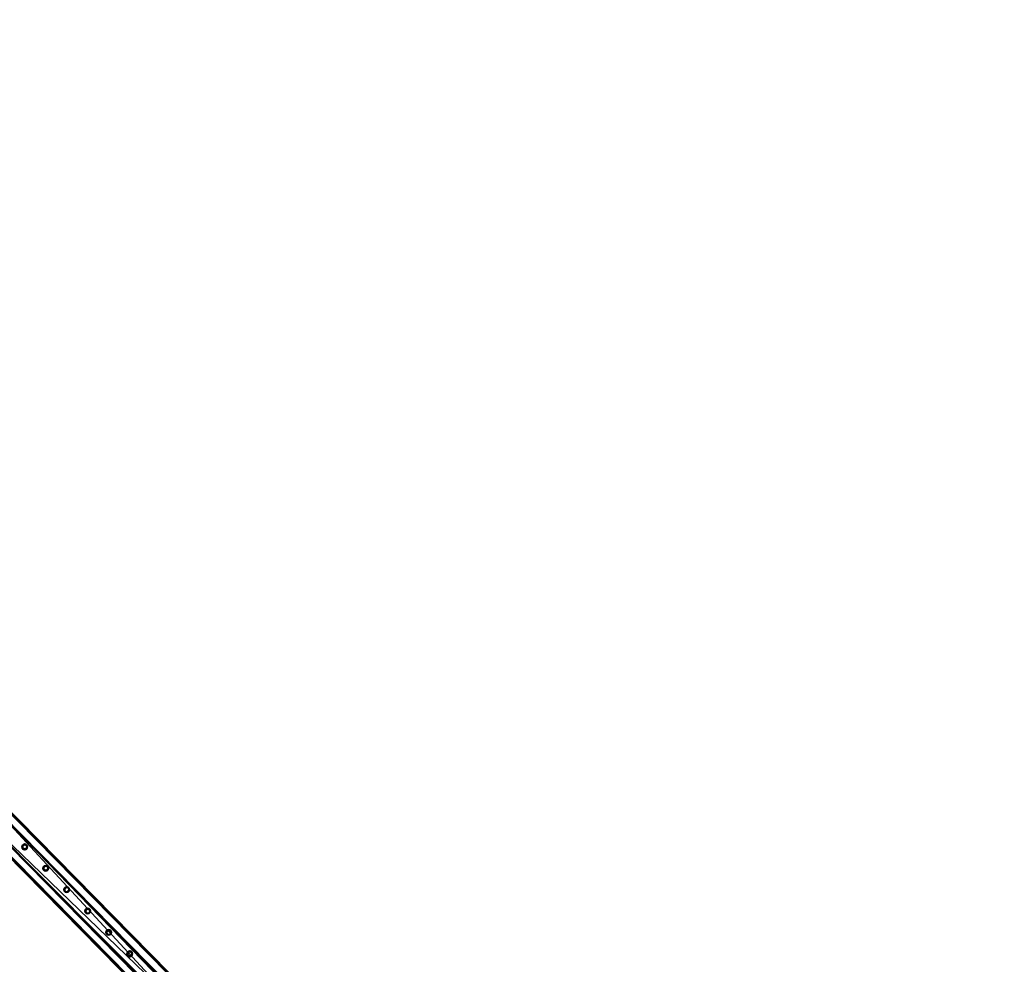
# Model space of a CAD drawing. Header units: millimetres. Extents: x 93711086 to 93775423, y 1247239064 to 1247319365.
# Tile 651 of 656: x 93738346 to 93741983, y 1247284975 to 1247288464. Entities that reach past the tile are written whole.
import ezdxf

# ---------------------------------------------------------------- set-up
doc = ezdxf.new("R2010")
doc.units = ezdxf.units.MM
doc.layers.add('BEAM', color=7, linetype='Continuous')

# ---------------------------------------------------------------- blocks, each defined once
blk = doc.blocks.new('5bbbe152-908d-476c-86af-f8c3bda7d93c')
at = {"color": 0, "transparency": 16777216}
mesh = blk.add_polyface(dxfattribs=at)
corners = [(93746645.6, 1247277057.7, 4971.5), (93746647.3, 1247277056.8, 5031.5), (93746991.8, 1247276710, 5017.4), (93746990.2, 1247276710.8, 4957.4), (93746989.8, 1247276711.2, 4957.5), (93746643.6, 1247277053.3, 5026.5), (93746642.1, 1247277054.2, 4971.5), (93746986.3, 1247276707.7, 4957.5), (93746988.1, 1247276706.5, 5012.5), (93746563.8, 1247276976.8, 4972.5), (93746565.3, 1247276976, 5027.5), (93746910.5, 1247276628.6, 5013.4), (93746908.3, 1247276630.1, 4958.5), (93746561.9, 1247276972.4, 5032.5), (93746560.3, 1247276973.3, 4972.6), (93746904.7, 1247276626.6, 4958.5), (93746907.1, 1247276625, 5018.5), (93746646.9, 1247277057.1, 5031.5), (93746561.3, 1247276973, 5032.6), (93746641.7, 1247277054.6, 4971.6), (93746645.2, 1247277058.1, 4971.5), (93746564.8, 1247276976.6, 5027.5), (93746643.2, 1247277053.7, 5026.5), (93746559.7, 1247276973.9, 4972.6), (93746563.2, 1247276977.4, 4972.6), (93735437.1, 1247288463, 5519.2), (93735351.4, 1247288379, 5520.3), (93735351.9, 1247288378.6, 5520.3), (93735437.5, 1247288462.6, 5519.2), (93735435.8, 1247288463.5, 5459.2), (93735432.2, 1247288460, 5459.3), (93735431.9, 1247288460.4, 5459.3), (93735433.4, 1247288459.5, 5514.3), (93735433.8, 1247288459.2, 5514.3), (93735354.9, 1247288382.6, 5515.3), (93735355.3, 1247288382.1, 5515.3), (93735353.3, 1247288383.4, 5460.3), (93735353.7, 1247288383, 5460.3), (93735349.7, 1247288379.9, 5460.4), (93735350.2, 1247288379.5, 5460.3)]
mesh.append_faces([[corners[k] for k in face] for face in [(19, 0, 7, 19), (21, 5, 11, 21), (23, 9, 15, 23), (0, 29, 28, 0), (30, 6, 22, 30), (34, 33, 21, 34), (36, 35, 10, 36), (10, 24, 36, 10), (38, 37, 23, 38)]], dxfattribs={"vtx0": -1, "vtx1": -1, "vtx2": -1, "vtx3": -1, "color": 0})
mesh.append_faces([[corners[k] for k in face] for face in [(13, 2, 1, 13), (27, 17, 28, 27), (29, 19, 30, 29), (39, 13, 18, 39)]], dxfattribs={"vtx0": -1, "vtx2": -1, "vtx3": -1, "color": 0})
mesh.append_faces([[corners[k] for k in face] for face in [(4, 0, 2, 4), (8, 5, 7, 8), (12, 9, 11, 12), (16, 13, 15, 16), (1, 17, 13, 1), (28, 25, 27, 28), (28, 17, 0, 28), (30, 31, 29, 30), (33, 32, 30, 33), (22, 33, 30, 22), (27, 26, 39, 27), (39, 23, 13, 39), (18, 27, 39, 18)]], dxfattribs={"vtx1": -1, "vtx2": -1, "vtx3": -1, "color": 0})
mesh.append_faces([[corners[k] for k in face] for face in [(0, 1, 2, 0), (2, 3, 4, 2), (5, 6, 7, 5), (9, 10, 11, 9), (13, 14, 15, 13), (17, 18, 13, 17), (13, 16, 2, 13), (19, 20, 0, 19), (0, 4, 7, 0), (7, 6, 19, 7), (21, 22, 5, 21), (5, 8, 11, 5), (11, 10, 21, 11), (23, 24, 9, 23), (9, 12, 15, 9), (15, 14, 23, 15), (25, 26, 27, 25), (27, 18, 17, 27), (17, 1, 0, 17), (0, 20, 29, 0), (29, 20, 19, 29), (32, 31, 30, 32), (30, 19, 6, 30), (6, 5, 22, 6), (34, 32, 33, 34), (33, 22, 21, 33), (21, 35, 34, 21), (36, 34, 35, 36), (35, 21, 10, 35), (10, 9, 24, 10), (24, 37, 36, 24), (38, 36, 37, 38), (37, 24, 23, 37), (23, 39, 38, 23), (26, 38, 39, 26), (23, 14, 13, 23)]], dxfattribs={"vtx2": -1, "vtx3": -1, "color": 0})
blk = doc.blocks.new('b2f99ddd-5160-4e73-81d2-d83a3c41d71b')
at = {"color": 0, "transparency": 16777216}
mesh = blk.add_polyface(dxfattribs=at)
corners = [(93739574.3, 1247284123.3, 4431.8), (93739617.1, 1247284165.4, 4431.8), (93738219.6, 1247285587.6, 4492.6), (93738176.8, 1247285545.6, 4492.6), (93739616.3, 1247284166.3, 4391.8), (93738218.8, 1247285588.5, 4452.6), (93739614.1, 1247284164.2, 4391.8), (93738216.6, 1247285586.4, 4452.6), (93739614.9, 1247284163.4, 4428.8), (93738217.4, 1247285585.6, 4489.6), (93739576.4, 1247284125.5, 4428.8), (93738178.9, 1247285547.7, 4489.6), (93739575.6, 1247284126.3, 4391.8), (93738178.1, 1247285548.5, 4452.6), (93739573.5, 1247284124.2, 4391.8), (93738176, 1247285546.4, 4452.6)]
mesh.append_faces([[corners[k] for k in face] for face in [(0, 2, 3, 0), (1, 5, 2, 1), (4, 7, 5, 4), (6, 9, 7, 6), (8, 11, 9, 8), (10, 13, 11, 10), (12, 15, 13, 12), (14, 3, 15, 14)]], dxfattribs={"vtx0": -1, "color": 0})
mesh.append_faces([[corners[k] for k in face] for face in [(2, 7, 9, 2), (11, 15, 3, 11), (0, 12, 10, 0), (8, 4, 1, 8)]], dxfattribs={"vtx0": -1, "vtx2": -1, "vtx3": -1, "color": 0})
mesh.append_faces([[corners[k] for k in face] for face in [(3, 2, 9, 3), (9, 11, 3, 9), (1, 0, 10, 1), (10, 8, 1, 10)]], dxfattribs={"vtx1": -1, "vtx2": -1, "vtx3": -1, "color": 0})
mesh.append_faces([[corners[k] for k in face] for face in [(0, 1, 2, 0), (1, 4, 5, 1), (4, 6, 7, 4), (6, 8, 9, 6), (8, 10, 11, 8), (10, 12, 13, 10), (12, 14, 15, 12), (14, 0, 3, 14), (2, 5, 7, 2), (11, 13, 15, 11), (0, 14, 12, 0), (8, 6, 4, 8)]], dxfattribs={"vtx2": -1, "vtx3": -1, "color": 0})
blk = doc.blocks.new('e1d5758c-a4f4-4f64-a8c8-3d01b60e5261')
at = {"color": 0, "transparency": 16777216}
mesh = blk.add_polyface(dxfattribs=at)
corners = [(93738752.3, 1247285006, 4468.9), (93738748.6, 1247285007, 4468.9), (93738748.6, 1247285007, 5368.9), (93738752.3, 1247285006, 5368.9), (93738745.8, 1247285009.7, 4468.9), (93738745.8, 1247285009.7, 5368.9), (93738744.8, 1247285013.4, 4468.9), (93738744.8, 1247285013.4, 5368.9), (93738745.8, 1247285017.2, 4468.9), (93738745.8, 1247285017.2, 5368.9), (93738748.6, 1247285019.9, 4468.9), (93738748.6, 1247285019.9, 5368.9), (93738752.3, 1247285020.9, 4468.9), (93738752.3, 1247285020.9, 5368.9), (93738756, 1247285019.9, 4468.9), (93738756, 1247285019.9, 5368.9), (93738758.7, 1247285017.2, 4468.9), (93738758.7, 1247285017.2, 5368.9), (93738759.7, 1247285013.4, 4468.9), (93738759.7, 1247285013.4, 5368.9), (93738758.7, 1247285009.7, 4468.9), (93738758.7, 1247285009.7, 5368.9), (93738756, 1247285007, 4468.9), (93738756, 1247285007, 5368.9), (93738752.3, 1247285002.8, 4468.9), (93738757.6, 1247285004.2, 4468.9), (93738757.6, 1247285004.2, 5368.9), (93738752.3, 1247285002.8, 5368.9), (93738761.5, 1247285008.1, 4468.9), (93738761.5, 1247285008.1, 5368.9), (93738762.9, 1247285013.4, 4468.9), (93738762.9, 1247285013.4, 5368.9), (93738761.5, 1247285018.8, 4468.9), (93738761.5, 1247285018.8, 5368.9), (93738757.6, 1247285022.7, 4468.9), (93738757.6, 1247285022.7, 5368.9), (93738752.3, 1247285024.1, 4468.9), (93738752.3, 1247285024.1, 5368.9), (93738747, 1247285022.7, 4468.9), (93738747, 1247285022.7, 5368.9), (93738743.1, 1247285018.8, 4468.9), (93738743.1, 1247285018.8, 5368.9), (93738741.6, 1247285013.4, 4468.9), (93738741.6, 1247285013.4, 5368.9), (93738743.1, 1247285008.1, 4468.9), (93738743.1, 1247285008.1, 5368.9), (93738747, 1247285004.2, 4468.9), (93738747, 1247285004.2, 5368.9)]
mesh.append_faces([[corners[k] for k in face] for face in [(0, 2, 3, 0), (1, 5, 2, 1), (4, 7, 5, 4), (6, 9, 7, 6), (8, 11, 9, 8), (10, 13, 11, 10), (12, 15, 13, 12), (14, 17, 15, 14), (16, 19, 17, 16), (18, 21, 19, 18), (20, 23, 21, 20), (22, 3, 23, 22), (24, 26, 27, 24), (25, 29, 26, 25), (28, 31, 29, 28), (30, 33, 31, 30), (32, 35, 33, 32), (34, 37, 35, 34), (36, 39, 37, 36), (38, 41, 39, 38), (40, 43, 41, 40), (42, 45, 43, 42), (44, 47, 45, 44), (46, 27, 47, 46)]], dxfattribs={"vtx0": -1, "color": 0})
mesh.append_faces([[corners[k] for k in face] for face in [(45, 27, 5, 45), (41, 45, 5, 41), (21, 27, 29, 21), (37, 41, 9, 37), (17, 29, 33, 17), (33, 37, 13, 33), (28, 24, 20, 28), (32, 28, 20, 32), (4, 24, 44, 4), (36, 32, 16, 36), (8, 44, 40, 8), (40, 36, 12, 40)]], dxfattribs={"vtx0": -1, "vtx1": -1, "vtx2": -1, "vtx3": -1, "color": 0})
mesh.append_faces([[corners[k] for k in face] for face in [(27, 2, 5, 27), (41, 5, 7, 41), (41, 7, 9, 41), (37, 9, 11, 37), (37, 11, 13, 37), (24, 22, 20, 24), (32, 20, 18, 32), (32, 18, 16, 32), (36, 16, 14, 36), (36, 14, 12, 36)]], dxfattribs={"vtx0": -1, "vtx2": -1, "vtx3": -1, "color": 0})
mesh.append_faces([[corners[k] for k in face] for face in [(3, 2, 27, 3), (23, 3, 27, 23), (21, 23, 27, 21), (19, 21, 29, 19), (17, 19, 29, 17), (15, 17, 33, 15), (13, 15, 33, 13), (0, 22, 24, 0), (1, 0, 24, 1), (4, 1, 24, 4), (6, 4, 44, 6), (8, 6, 44, 8), (10, 8, 40, 10), (12, 10, 40, 12)]], dxfattribs={"vtx1": -1, "vtx2": -1, "vtx3": -1, "color": 0})
mesh.append_faces([[corners[k] for k in face] for face in [(0, 1, 2, 0), (1, 4, 5, 1), (4, 6, 7, 4), (6, 8, 9, 6), (8, 10, 11, 8), (10, 12, 13, 10), (12, 14, 15, 12), (14, 16, 17, 14), (16, 18, 19, 16), (18, 20, 21, 18), (20, 22, 23, 20), (22, 0, 3, 22), (24, 25, 26, 24), (25, 28, 29, 25), (28, 30, 31, 28), (30, 32, 33, 30), (32, 34, 35, 32), (34, 36, 37, 34), (36, 38, 39, 36), (38, 40, 41, 38), (40, 42, 43, 40), (42, 44, 45, 42), (44, 46, 47, 44), (46, 24, 27, 46), (27, 26, 29, 27), (29, 31, 33, 29), (33, 35, 37, 33), (37, 39, 41, 37), (41, 43, 45, 41), (45, 47, 27, 45), (24, 46, 44, 24), (44, 42, 40, 44), (40, 38, 36, 40), (36, 34, 32, 36), (32, 30, 28, 32), (28, 25, 24, 28)]], dxfattribs={"vtx2": -1, "vtx3": -1, "color": 0})
blk = doc.blocks.new('7054f680-50b5-4607-93a6-4eed3276a0f2')
at = {"color": 0, "transparency": 16777216}
mesh = blk.add_polyface(dxfattribs=at)
corners = [(93738674.6, 1247285085, 4472.3), (93738670.9, 1247285086, 4472.3), (93738670.9, 1247285086, 5372.3), (93738674.6, 1247285085, 5372.3), (93738668.2, 1247285088.7, 4472.3), (93738668.2, 1247285088.7, 5372.3), (93738667.2, 1247285092.4, 4472.3), (93738667.2, 1247285092.4, 5372.3), (93738668.2, 1247285096.2, 4472.3), (93738668.2, 1247285096.2, 5372.3), (93738670.9, 1247285098.9, 4472.3), (93738670.9, 1247285098.9, 5372.3), (93738674.6, 1247285099.9, 4472.3), (93738674.6, 1247285099.9, 5372.3), (93738678.4, 1247285098.9, 4472.3), (93738678.4, 1247285098.9, 5372.3), (93738681.1, 1247285096.2, 4472.3), (93738681.1, 1247285096.2, 5372.3), (93738682.1, 1247285092.4, 4472.3), (93738682.1, 1247285092.4, 5372.3), (93738681.1, 1247285088.7, 4472.3), (93738681.1, 1247285088.7, 5372.3), (93738678.4, 1247285086, 4472.3), (93738678.4, 1247285086, 5372.3), (93738674.6, 1247285081.8, 4472.3), (93738680, 1247285083.2, 4472.3), (93738680, 1247285083.2, 5372.3), (93738674.6, 1247285081.8, 5372.3), (93738683.9, 1247285087.1, 4472.3), (93738683.9, 1247285087.1, 5372.3), (93738685.3, 1247285092.4, 4472.3), (93738685.3, 1247285092.4, 5372.3), (93738683.9, 1247285097.8, 4472.3), (93738683.9, 1247285097.8, 5372.3), (93738680, 1247285101.7, 4472.3), (93738680, 1247285101.7, 5372.3), (93738674.6, 1247285103.1, 4472.3), (93738674.6, 1247285103.1, 5372.3), (93738669.3, 1247285101.7, 4472.3), (93738669.3, 1247285101.7, 5372.3), (93738665.4, 1247285097.8, 4472.3), (93738665.4, 1247285097.8, 5372.3), (93738664, 1247285092.4, 4472.3), (93738664, 1247285092.4, 5372.3), (93738665.4, 1247285087.1, 4472.3), (93738665.4, 1247285087.1, 5372.3), (93738669.3, 1247285083.2, 4472.3), (93738669.3, 1247285083.2, 5372.3)]
mesh.append_faces([[corners[k] for k in face] for face in [(0, 2, 3, 0), (1, 5, 2, 1), (4, 7, 5, 4), (6, 9, 7, 6), (8, 11, 9, 8), (10, 13, 11, 10), (12, 15, 13, 12), (14, 17, 15, 14), (16, 19, 17, 16), (18, 21, 19, 18), (20, 23, 21, 20), (22, 3, 23, 22), (24, 26, 27, 24), (25, 29, 26, 25), (28, 31, 29, 28), (30, 33, 31, 30), (32, 35, 33, 32), (34, 37, 35, 34), (36, 39, 37, 36), (38, 41, 39, 38), (40, 43, 41, 40), (42, 45, 43, 42), (44, 47, 45, 44), (46, 27, 47, 46)]], dxfattribs={"vtx0": -1, "color": 0})
mesh.append_faces([[corners[k] for k in face] for face in [(27, 29, 3, 27), (17, 29, 33, 17), (45, 27, 3, 45), (13, 33, 37, 13), (41, 45, 5, 41), (9, 37, 41, 9), (12, 40, 36, 12), (44, 40, 6, 44), (24, 44, 4, 24), (16, 36, 32, 16), (28, 24, 0, 28), (20, 32, 28, 20)]], dxfattribs={"vtx0": -1, "vtx1": -1, "vtx2": -1, "vtx3": -1, "color": 0})
mesh.append_faces([[corners[k] for k in face] for face in [(29, 21, 23, 29), (29, 23, 3, 29), (45, 3, 2, 45), (45, 2, 5, 45), (41, 5, 7, 41), (41, 7, 9, 41), (40, 10, 8, 40), (40, 8, 6, 40), (44, 6, 4, 44), (24, 4, 1, 24), (24, 1, 0, 24), (28, 0, 22, 28)]], dxfattribs={"vtx0": -1, "vtx2": -1, "vtx3": -1, "color": 0})
mesh.append_faces([[corners[k] for k in face] for face in [(19, 21, 29, 19), (17, 19, 29, 17), (15, 17, 33, 15), (13, 15, 33, 13), (11, 13, 37, 11), (9, 11, 37, 9), (12, 10, 40, 12), (14, 12, 36, 14), (16, 14, 36, 16), (18, 16, 32, 18), (20, 18, 32, 20), (22, 20, 28, 22)]], dxfattribs={"vtx1": -1, "vtx2": -1, "vtx3": -1, "color": 0})
mesh.append_faces([[corners[k] for k in face] for face in [(0, 1, 2, 0), (1, 4, 5, 1), (4, 6, 7, 4), (6, 8, 9, 6), (8, 10, 11, 8), (10, 12, 13, 10), (12, 14, 15, 12), (14, 16, 17, 14), (16, 18, 19, 16), (18, 20, 21, 18), (20, 22, 23, 20), (22, 0, 3, 22), (24, 25, 26, 24), (25, 28, 29, 25), (28, 30, 31, 28), (30, 32, 33, 30), (32, 34, 35, 32), (34, 36, 37, 34), (36, 38, 39, 36), (38, 40, 41, 38), (40, 42, 43, 40), (42, 44, 45, 42), (44, 46, 47, 44), (46, 24, 27, 46), (29, 31, 33, 29), (33, 35, 37, 33), (37, 39, 41, 37), (41, 43, 45, 41), (45, 47, 27, 45), (27, 26, 29, 27), (40, 38, 36, 40), (36, 34, 32, 36), (32, 30, 28, 32), (28, 25, 24, 28), (24, 46, 44, 24), (44, 42, 40, 44)]], dxfattribs={"vtx2": -1, "vtx3": -1, "color": 0})
blk = doc.blocks.new('b553acb5-8f2c-444d-b6e4-492aa68b0219')
at = {"color": 0, "transparency": 16777216}
mesh = blk.add_polyface(dxfattribs=at)
corners = [(93738597, 1247285164, 4475.7), (93738593.3, 1247285165, 4475.7), (93738593.3, 1247285165, 5375.7), (93738597, 1247285164, 5375.7), (93738590.6, 1247285167.7, 4475.7), (93738590.6, 1247285167.7, 5375.7), (93738589.6, 1247285171.5, 4475.7), (93738589.6, 1247285171.5, 5375.7), (93738590.6, 1247285175.2, 4475.7), (93738590.6, 1247285175.2, 5375.7), (93738593.3, 1247285177.9, 4475.7), (93738593.3, 1247285177.9, 5375.7), (93738597, 1247285178.9, 4475.7), (93738597, 1247285178.9, 5375.7), (93738600.7, 1247285177.9, 4475.7), (93738600.7, 1247285177.9, 5375.7), (93738603.5, 1247285175.2, 4475.7), (93738603.5, 1247285175.2, 5375.7), (93738604.5, 1247285171.5, 4475.7), (93738604.5, 1247285171.5, 5375.7), (93738603.5, 1247285167.7, 4475.7), (93738603.5, 1247285167.7, 5375.7), (93738600.7, 1247285165, 4475.7), (93738600.7, 1247285165, 5375.7), (93738597, 1247285160.8, 4475.7), (93738602.3, 1247285162.2, 4475.7), (93738602.3, 1247285162.2, 5375.7), (93738597, 1247285160.8, 5375.7), (93738606.2, 1247285166.1, 4475.7), (93738606.2, 1247285166.1, 5375.7), (93738607.7, 1247285171.5, 4475.7), (93738607.7, 1247285171.5, 5375.7), (93738606.2, 1247285176.8, 4475.7), (93738606.2, 1247285176.8, 5375.7), (93738602.3, 1247285180.7, 4475.7), (93738602.3, 1247285180.7, 5375.7), (93738597, 1247285182.1, 4475.7), (93738597, 1247285182.1, 5375.7), (93738591.7, 1247285180.7, 4475.7), (93738591.7, 1247285180.7, 5375.7), (93738587.8, 1247285176.8, 4475.7), (93738587.8, 1247285176.8, 5375.7), (93738586.4, 1247285171.5, 4475.7), (93738586.4, 1247285171.5, 5375.7), (93738587.8, 1247285166.1, 4475.7), (93738587.8, 1247285166.1, 5375.7), (93738591.7, 1247285162.2, 4475.7), (93738591.7, 1247285162.2, 5375.7)]
mesh.append_faces([[corners[k] for k in face] for face in [(0, 2, 3, 0), (1, 5, 2, 1), (4, 7, 5, 4), (6, 9, 7, 6), (8, 11, 9, 8), (10, 13, 11, 10), (12, 15, 13, 12), (14, 17, 15, 14), (16, 19, 17, 16), (18, 21, 19, 18), (20, 23, 21, 20), (22, 3, 23, 22), (24, 26, 27, 24), (25, 29, 26, 25), (28, 31, 29, 28), (30, 33, 31, 30), (32, 35, 33, 32), (34, 37, 35, 34), (36, 39, 37, 36), (38, 41, 39, 38), (40, 43, 41, 40), (42, 45, 43, 42), (44, 47, 45, 44), (46, 27, 47, 46)]], dxfattribs={"vtx0": -1, "color": 0})
mesh.append_faces([[corners[k] for k in face] for face in [(45, 27, 5, 45), (41, 45, 5, 41), (21, 27, 29, 21), (37, 41, 9, 37), (17, 29, 33, 17), (33, 37, 13, 33), (28, 24, 20, 28), (32, 28, 20, 32), (4, 24, 44, 4), (36, 32, 16, 36), (8, 44, 40, 8), (40, 36, 12, 40)]], dxfattribs={"vtx0": -1, "vtx1": -1, "vtx2": -1, "vtx3": -1, "color": 0})
mesh.append_faces([[corners[k] for k in face] for face in [(27, 2, 5, 27), (41, 5, 7, 41), (41, 7, 9, 41), (37, 9, 11, 37), (37, 11, 13, 37), (24, 22, 20, 24), (32, 20, 18, 32), (32, 18, 16, 32), (36, 16, 14, 36), (36, 14, 12, 36)]], dxfattribs={"vtx0": -1, "vtx2": -1, "vtx3": -1, "color": 0})
mesh.append_faces([[corners[k] for k in face] for face in [(3, 2, 27, 3), (23, 3, 27, 23), (21, 23, 27, 21), (19, 21, 29, 19), (17, 19, 29, 17), (15, 17, 33, 15), (13, 15, 33, 13), (0, 22, 24, 0), (1, 0, 24, 1), (4, 1, 24, 4), (6, 4, 44, 6), (8, 6, 44, 8), (10, 8, 40, 10), (12, 10, 40, 12)]], dxfattribs={"vtx1": -1, "vtx2": -1, "vtx3": -1, "color": 0})
mesh.append_faces([[corners[k] for k in face] for face in [(0, 1, 2, 0), (1, 4, 5, 1), (4, 6, 7, 4), (6, 8, 9, 6), (8, 10, 11, 8), (10, 12, 13, 10), (12, 14, 15, 12), (14, 16, 17, 14), (16, 18, 19, 16), (18, 20, 21, 18), (20, 22, 23, 20), (22, 0, 3, 22), (24, 25, 26, 24), (25, 28, 29, 25), (28, 30, 31, 28), (30, 32, 33, 30), (32, 34, 35, 32), (34, 36, 37, 34), (36, 38, 39, 36), (38, 40, 41, 38), (40, 42, 43, 40), (42, 44, 45, 42), (44, 46, 47, 44), (46, 24, 27, 46), (27, 26, 29, 27), (29, 31, 33, 29), (33, 35, 37, 33), (37, 39, 41, 37), (41, 43, 45, 41), (45, 47, 27, 45), (24, 46, 44, 24), (44, 42, 40, 44), (40, 38, 36, 40), (36, 34, 32, 36), (32, 30, 28, 32), (28, 25, 24, 28)]], dxfattribs={"vtx2": -1, "vtx3": -1, "color": 0})
blk = doc.blocks.new('cd3fc7b0-13ef-4d53-ba65-e9cf82710d9c')
at = {"color": 0, "transparency": 16777216}
mesh = blk.add_polyface(dxfattribs=at)
corners = [(93738519.4, 1247285243, 4479.1), (93738515.7, 1247285244, 4479.1), (93738515.7, 1247285244, 5379.1), (93738519.4, 1247285243, 5379.1), (93738512.9, 1247285246.8, 4479.1), (93738512.9, 1247285246.8, 5379.1), (93738511.9, 1247285250.5, 4479.1), (93738511.9, 1247285250.5, 5379.1), (93738512.9, 1247285254.2, 4479.1), (93738512.9, 1247285254.2, 5379.1), (93738515.7, 1247285256.9, 4479.1), (93738515.7, 1247285256.9, 5379.1), (93738519.4, 1247285257.9, 4479.1), (93738519.4, 1247285257.9, 5379.1), (93738523.1, 1247285256.9, 4479.1), (93738523.1, 1247285256.9, 5379.1), (93738525.8, 1247285254.2, 4479.1), (93738525.8, 1247285254.2, 5379.1), (93738526.8, 1247285250.5, 4479.1), (93738526.8, 1247285250.5, 5379.1), (93738525.8, 1247285246.8, 4479.1), (93738525.8, 1247285246.8, 5379.1), (93738523.1, 1247285244, 4479.1), (93738523.1, 1247285244, 5379.1), (93738519.4, 1247285239.8, 4479.1), (93738524.7, 1247285241.3, 4479.1), (93738524.7, 1247285241.3, 5379.1), (93738519.4, 1247285239.8, 5379.1), (93738528.6, 1247285245.2, 4479.1), (93738528.6, 1247285245.2, 5379.1), (93738530, 1247285250.5, 4479.1), (93738530, 1247285250.5, 5379.1), (93738528.6, 1247285255.8, 4479.1), (93738528.6, 1247285255.8, 5379.1), (93738524.7, 1247285259.7, 4479.1), (93738524.7, 1247285259.7, 5379.1), (93738519.4, 1247285261.1, 4479.1), (93738519.4, 1247285261.1, 5379.1), (93738514.1, 1247285259.7, 4479.1), (93738514.1, 1247285259.7, 5379.1), (93738510.2, 1247285255.8, 4479.1), (93738510.2, 1247285255.8, 5379.1), (93738508.7, 1247285250.5, 4479.1), (93738508.7, 1247285250.5, 5379.1), (93738510.2, 1247285245.2, 4479.1), (93738510.2, 1247285245.2, 5379.1), (93738514.1, 1247285241.3, 4479.1), (93738514.1, 1247285241.3, 5379.1)]
mesh.append_faces([[corners[k] for k in face] for face in [(0, 2, 3, 0), (1, 5, 2, 1), (4, 7, 5, 4), (6, 9, 7, 6), (8, 11, 9, 8), (10, 13, 11, 10), (12, 15, 13, 12), (14, 17, 15, 14), (16, 19, 17, 16), (18, 21, 19, 18), (20, 23, 21, 20), (22, 3, 23, 22), (24, 26, 27, 24), (25, 29, 26, 25), (28, 31, 29, 28), (30, 33, 31, 30), (32, 35, 33, 32), (34, 37, 35, 34), (36, 39, 37, 36), (38, 41, 39, 38), (40, 43, 41, 40), (42, 45, 43, 42), (44, 47, 45, 44), (46, 27, 47, 46)]], dxfattribs={"vtx0": -1, "color": 0})
mesh.append_faces([[corners[k] for k in face] for face in [(37, 41, 13, 37), (5, 41, 45, 5), (33, 37, 13, 33), (3, 45, 27, 3), (29, 33, 17, 29), (21, 27, 29, 21), (30, 25, 18, 30), (34, 30, 18, 34), (1, 25, 46, 1), (38, 34, 14, 38), (6, 46, 42, 6), (42, 38, 10, 42)]], dxfattribs={"vtx0": -1, "vtx1": -1, "vtx2": -1, "vtx3": -1, "color": 0})
mesh.append_faces([[corners[k] for k in face] for face in [(41, 9, 11, 41), (41, 11, 13, 41), (33, 13, 15, 33), (33, 15, 17, 33), (29, 17, 19, 29), (29, 19, 21, 29), (25, 20, 18, 25), (34, 18, 16, 34), (34, 16, 14, 34), (38, 14, 12, 38), (38, 12, 10, 38)]], dxfattribs={"vtx0": -1, "vtx2": -1, "vtx3": -1, "color": 0})
mesh.append_faces([[corners[k] for k in face] for face in [(7, 9, 41, 7), (5, 7, 41, 5), (2, 5, 45, 2), (3, 2, 45, 3), (23, 3, 27, 23), (21, 23, 27, 21), (22, 20, 25, 22), (0, 22, 25, 0), (1, 0, 25, 1), (4, 1, 46, 4), (6, 4, 46, 6), (8, 6, 42, 8), (10, 8, 42, 10)]], dxfattribs={"vtx1": -1, "vtx2": -1, "vtx3": -1, "color": 0})
mesh.append_faces([[corners[k] for k in face] for face in [(0, 1, 2, 0), (1, 4, 5, 1), (4, 6, 7, 4), (6, 8, 9, 6), (8, 10, 11, 8), (10, 12, 13, 10), (12, 14, 15, 12), (14, 16, 17, 14), (16, 18, 19, 16), (18, 20, 21, 18), (20, 22, 23, 20), (22, 0, 3, 22), (24, 25, 26, 24), (25, 28, 29, 25), (28, 30, 31, 28), (30, 32, 33, 30), (32, 34, 35, 32), (34, 36, 37, 34), (36, 38, 39, 36), (38, 40, 41, 38), (40, 42, 43, 40), (42, 44, 45, 42), (44, 46, 47, 44), (46, 24, 27, 46), (41, 43, 45, 41), (45, 47, 27, 45), (27, 26, 29, 27), (29, 31, 33, 29), (33, 35, 37, 33), (37, 39, 41, 37), (25, 24, 46, 25), (46, 44, 42, 46), (42, 40, 38, 42), (38, 36, 34, 38), (34, 32, 30, 34), (30, 28, 25, 30)]], dxfattribs={"vtx2": -1, "vtx3": -1, "color": 0})
blk = doc.blocks.new('bfc99ba5-c064-4ebb-81cb-3f760ef5206e')
at = {"color": 0, "transparency": 16777216}
mesh = blk.add_polyface(dxfattribs=at)
corners = [(93738441.7, 1247285322.1, 4482.4), (93738438, 1247285323.1, 4482.4), (93738438, 1247285323.1, 5382.4), (93738441.7, 1247285322.1, 5382.4), (93738435.3, 1247285325.8, 4482.4), (93738435.3, 1247285325.8, 5382.4), (93738434.3, 1247285329.5, 4482.4), (93738434.3, 1247285329.5, 5382.4), (93738435.3, 1247285333.2, 4482.4), (93738435.3, 1247285333.2, 5382.4), (93738438, 1247285336, 4482.4), (93738438, 1247285336, 5382.4), (93738441.7, 1247285337, 4482.4), (93738441.7, 1247285337, 5382.4), (93738445.5, 1247285336, 4482.4), (93738445.5, 1247285336, 5382.4), (93738448.2, 1247285333.2, 4482.4), (93738448.2, 1247285333.2, 5382.4), (93738449.2, 1247285329.5, 4482.4), (93738449.2, 1247285329.5, 5382.4), (93738448.2, 1247285325.8, 4482.4), (93738448.2, 1247285325.8, 5382.4), (93738445.5, 1247285323.1, 4482.4), (93738445.5, 1247285323.1, 5382.4), (93738441.7, 1247285318.9, 4482.4), (93738447.1, 1247285320.3, 4482.4), (93738447.1, 1247285320.3, 5382.4), (93738441.7, 1247285318.9, 5382.4), (93738451, 1247285324.2, 4482.4), (93738451, 1247285324.2, 5382.4), (93738452.4, 1247285329.5, 4482.4), (93738452.4, 1247285329.5, 5382.4), (93738451, 1247285334.8, 4482.4), (93738451, 1247285334.8, 5382.4), (93738447.1, 1247285338.7, 4482.4), (93738447.1, 1247285338.7, 5382.4), (93738441.7, 1247285340.2, 4482.4), (93738441.7, 1247285340.2, 5382.4), (93738436.4, 1247285338.7, 4482.4), (93738436.4, 1247285338.7, 5382.4), (93738432.5, 1247285334.8, 4482.4), (93738432.5, 1247285334.8, 5382.4), (93738431.1, 1247285329.5, 4482.4), (93738431.1, 1247285329.5, 5382.4), (93738432.5, 1247285324.2, 4482.4), (93738432.5, 1247285324.2, 5382.4), (93738436.4, 1247285320.3, 4482.4), (93738436.4, 1247285320.3, 5382.4)]
mesh.append_faces([[corners[k] for k in face] for face in [(0, 2, 3, 0), (1, 5, 2, 1), (4, 7, 5, 4), (6, 9, 7, 6), (8, 11, 9, 8), (10, 13, 11, 10), (12, 15, 13, 12), (14, 17, 15, 14), (16, 19, 17, 16), (18, 21, 19, 18), (20, 23, 21, 20), (22, 3, 23, 22), (24, 26, 27, 24), (25, 29, 26, 25), (28, 31, 29, 28), (30, 33, 31, 30), (32, 35, 33, 32), (34, 37, 35, 34), (36, 39, 37, 36), (38, 41, 39, 38), (40, 43, 41, 40), (42, 45, 43, 42), (44, 47, 45, 44), (46, 27, 47, 46)]], dxfattribs={"vtx0": -1, "color": 0})
mesh.append_faces([[corners[k] for k in face] for face in [(37, 41, 13, 37), (5, 41, 45, 5), (33, 37, 13, 33), (3, 45, 27, 3), (29, 33, 17, 29), (21, 27, 29, 21), (30, 25, 18, 30), (34, 30, 18, 34), (1, 25, 46, 1), (38, 34, 14, 38), (6, 46, 42, 6), (42, 38, 10, 42)]], dxfattribs={"vtx0": -1, "vtx1": -1, "vtx2": -1, "vtx3": -1, "color": 0})
mesh.append_faces([[corners[k] for k in face] for face in [(41, 9, 11, 41), (41, 11, 13, 41), (33, 13, 15, 33), (33, 15, 17, 33), (29, 17, 19, 29), (29, 19, 21, 29), (25, 20, 18, 25), (34, 18, 16, 34), (34, 16, 14, 34), (38, 14, 12, 38), (38, 12, 10, 38)]], dxfattribs={"vtx0": -1, "vtx2": -1, "vtx3": -1, "color": 0})
mesh.append_faces([[corners[k] for k in face] for face in [(7, 9, 41, 7), (5, 7, 41, 5), (2, 5, 45, 2), (3, 2, 45, 3), (23, 3, 27, 23), (21, 23, 27, 21), (22, 20, 25, 22), (0, 22, 25, 0), (1, 0, 25, 1), (4, 1, 46, 4), (6, 4, 46, 6), (8, 6, 42, 8), (10, 8, 42, 10)]], dxfattribs={"vtx1": -1, "vtx2": -1, "vtx3": -1, "color": 0})
mesh.append_faces([[corners[k] for k in face] for face in [(0, 1, 2, 0), (1, 4, 5, 1), (4, 6, 7, 4), (6, 8, 9, 6), (8, 10, 11, 8), (10, 12, 13, 10), (12, 14, 15, 12), (14, 16, 17, 14), (16, 18, 19, 16), (18, 20, 21, 18), (20, 22, 23, 20), (22, 0, 3, 22), (24, 25, 26, 24), (25, 28, 29, 25), (28, 30, 31, 28), (30, 32, 33, 30), (32, 34, 35, 32), (34, 36, 37, 34), (36, 38, 39, 36), (38, 40, 41, 38), (40, 42, 43, 40), (42, 44, 45, 42), (44, 46, 47, 44), (46, 24, 27, 46), (41, 43, 45, 41), (45, 47, 27, 45), (27, 26, 29, 27), (29, 31, 33, 29), (33, 35, 37, 33), (37, 39, 41, 37), (25, 24, 46, 25), (46, 44, 42, 46), (42, 40, 38, 42), (38, 36, 34, 38), (34, 32, 30, 34), (30, 28, 25, 30)]], dxfattribs={"vtx2": -1, "vtx3": -1, "color": 0})
blk = doc.blocks.new('126c81a8-998f-4a0a-8c6b-76707004224d')
at = {"color": 0, "transparency": 16777216}
mesh = blk.add_polyface(dxfattribs=at)
corners = [(93738364.1, 1247285401.1, 4485.8), (93738360.4, 1247285402.1, 4485.8), (93738360.4, 1247285402.1, 5385.8), (93738364.1, 1247285401.1, 5385.8), (93738357.7, 1247285404.8, 4485.8), (93738357.7, 1247285404.8, 5385.8), (93738356.7, 1247285408.5, 4485.8), (93738356.7, 1247285408.5, 5385.8), (93738357.7, 1247285412.3, 4485.8), (93738357.7, 1247285412.3, 5385.8), (93738360.4, 1247285415, 4485.8), (93738360.4, 1247285415, 5385.8), (93738364.1, 1247285416, 4485.8), (93738364.1, 1247285416, 5385.8), (93738367.8, 1247285415, 4485.8), (93738367.8, 1247285415, 5385.8), (93738370.6, 1247285412.3, 4485.8), (93738370.6, 1247285412.3, 5385.8), (93738371.6, 1247285408.5, 4485.8), (93738371.6, 1247285408.5, 5385.8), (93738370.6, 1247285404.8, 4485.8), (93738370.6, 1247285404.8, 5385.8), (93738367.8, 1247285402.1, 4485.8), (93738367.8, 1247285402.1, 5385.8), (93738364.1, 1247285397.9, 4485.8), (93738369.4, 1247285399.3, 4485.8), (93738369.4, 1247285399.3, 5385.8), (93738364.1, 1247285397.9, 5385.8), (93738373.3, 1247285403.2, 4485.8), (93738373.3, 1247285403.2, 5385.8), (93738374.8, 1247285408.5, 4485.8), (93738374.8, 1247285408.5, 5385.8), (93738373.3, 1247285413.9, 4485.8), (93738373.3, 1247285413.9, 5385.8), (93738369.4, 1247285417.8, 4485.8), (93738369.4, 1247285417.8, 5385.8), (93738364.1, 1247285419.2, 4485.8), (93738364.1, 1247285419.2, 5385.8), (93738358.8, 1247285417.8, 4485.8), (93738358.8, 1247285417.8, 5385.8), (93738354.9, 1247285413.9, 4485.8), (93738354.9, 1247285413.9, 5385.8), (93738353.5, 1247285408.5, 4485.8), (93738353.5, 1247285408.5, 5385.8), (93738354.9, 1247285403.2, 4485.8), (93738354.9, 1247285403.2, 5385.8), (93738358.8, 1247285399.3, 4485.8), (93738358.8, 1247285399.3, 5385.8)]
mesh.append_faces([[corners[k] for k in face] for face in [(0, 2, 3, 0), (1, 5, 2, 1), (4, 7, 5, 4), (6, 9, 7, 6), (8, 11, 9, 8), (10, 13, 11, 10), (12, 15, 13, 12), (14, 17, 15, 14), (16, 19, 17, 16), (18, 21, 19, 18), (20, 23, 21, 20), (22, 3, 23, 22), (24, 26, 27, 24), (25, 29, 26, 25), (28, 31, 29, 28), (30, 33, 31, 30), (32, 35, 33, 32), (34, 37, 35, 34), (36, 39, 37, 36), (38, 41, 39, 38), (40, 43, 41, 40), (42, 45, 43, 42), (44, 47, 45, 44), (46, 27, 47, 46)]], dxfattribs={"vtx0": -1, "color": 0})
mesh.append_faces([[corners[k] for k in face] for face in [(13, 33, 37, 13), (29, 33, 19, 29), (27, 29, 21, 27), (9, 37, 41, 9), (45, 27, 3, 45), (5, 41, 45, 5), (24, 44, 0, 24), (8, 44, 40, 8), (28, 24, 0, 28), (12, 40, 36, 12), (32, 28, 20, 32), (16, 36, 32, 16)]], dxfattribs={"vtx0": -1, "vtx1": -1, "vtx2": -1, "vtx3": -1, "color": 0})
mesh.append_faces([[corners[k] for k in face] for face in [(33, 15, 17, 33), (33, 17, 19, 33), (29, 19, 21, 29), (27, 21, 23, 27), (27, 23, 3, 27), (45, 3, 2, 45), (44, 4, 1, 44), (44, 1, 0, 44), (28, 0, 22, 28), (28, 22, 20, 28), (32, 20, 18, 32), (32, 18, 16, 32)]], dxfattribs={"vtx0": -1, "vtx2": -1, "vtx3": -1, "color": 0})
mesh.append_faces([[corners[k] for k in face] for face in [(13, 15, 33, 13), (11, 13, 37, 11), (9, 11, 37, 9), (7, 9, 41, 7), (5, 7, 41, 5), (2, 5, 45, 2), (6, 4, 44, 6), (8, 6, 44, 8), (10, 8, 40, 10), (12, 10, 40, 12), (14, 12, 36, 14), (16, 14, 36, 16)]], dxfattribs={"vtx1": -1, "vtx2": -1, "vtx3": -1, "color": 0})
mesh.append_faces([[corners[k] for k in face] for face in [(0, 1, 2, 0), (1, 4, 5, 1), (4, 6, 7, 4), (6, 8, 9, 6), (8, 10, 11, 8), (10, 12, 13, 10), (12, 14, 15, 12), (14, 16, 17, 14), (16, 18, 19, 16), (18, 20, 21, 18), (20, 22, 23, 20), (22, 0, 3, 22), (24, 25, 26, 24), (25, 28, 29, 25), (28, 30, 31, 28), (30, 32, 33, 30), (32, 34, 35, 32), (34, 36, 37, 34), (36, 38, 39, 36), (38, 40, 41, 38), (40, 42, 43, 40), (42, 44, 45, 42), (44, 46, 47, 44), (46, 24, 27, 46), (33, 35, 37, 33), (37, 39, 41, 37), (41, 43, 45, 41), (45, 47, 27, 45), (27, 26, 29, 27), (29, 31, 33, 29), (44, 42, 40, 44), (40, 38, 36, 40), (36, 34, 32, 36), (32, 30, 28, 32), (28, 25, 24, 28), (24, 46, 44, 24)]], dxfattribs={"vtx2": -1, "vtx3": -1, "color": 0})

msp = doc.modelspace()

# ---------------------------------------------------------------- block references
at = {"layer": 'BEAM', "color": 156, "true_color": 0x1e4383, "transparency": 33554687}
msp.add_blockref('5bbbe152-908d-476c-86af-f8c3bda7d93c', (0, 0), dxfattribs=at)
at = {"layer": 'BEAM', "color": 77, "true_color": 0x5b9723, "transparency": 33554687}
for name in ['b2f99ddd-5160-4e73-81d2-d83a3c41d71b', '126c81a8-998f-4a0a-8c6b-76707004224d', 'bfc99ba5-c064-4ebb-81cb-3f760ef5206e', 'cd3fc7b0-13ef-4d53-ba65-e9cf82710d9c', 'b553acb5-8f2c-444d-b6e4-492aa68b0219', '7054f680-50b5-4607-93a6-4eed3276a0f2', 'e1d5758c-a4f4-4f64-a8c8-3d01b60e5261']:
    msp.add_blockref(name, (0, 0), dxfattribs=at)

doc.saveas('drawing.dxf')
